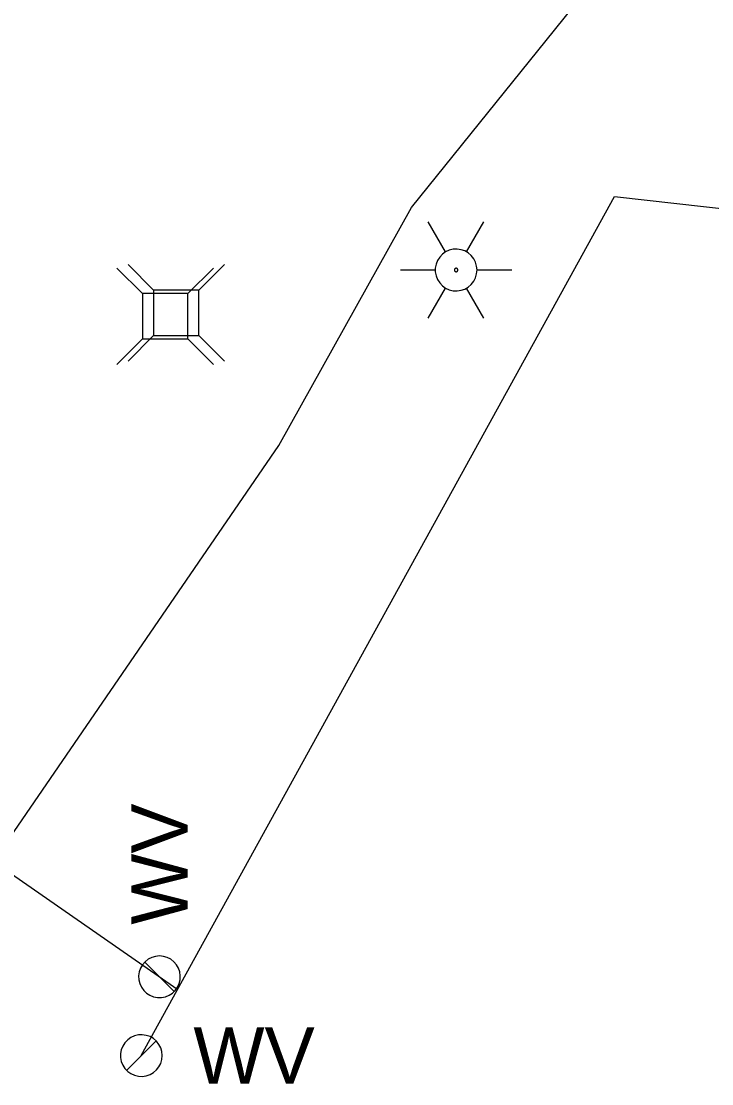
# Model space of a CAD drawing. Extents: x 600849 to 606371, y 330010 to 403088.
# Drawn here: x 604836.5 to 604883.7, y 330881.8 to 330954.5 of the extents above; entities that cross this region are included whole.
import ezdxf

# ---------------------------------------------------------------- set-up
doc = ezdxf.new("R2010")
doc.units = 0
for name, color, linetype in [('E_LTG', 7, 'Continuous'), ('E_UTL_AG_Bold', 7, 'Continuous'), ('E_UTL_E_UG', 7, 'Continuous'), ('E_UTL_W', 7, 'Continuous'), ('E_UTL_W_UG', 7, 'Continuous')]:
    doc.layers.add(name, color=color, linetype=linetype)

msp = doc.modelspace()

# ---------------------------------------------------------------- linework, layer by layer
at = {"layer": 'E_LTG'}
for points in [[(604865.499, 330938.72), (604864.308, 330940.782)], [(604866.928, 330938.72), (604868.119, 330940.782)], [(604867.642, 330937.482), (604867.616, 330937.753), (604867.54, 330938.013), (604867.415, 330938.255), (604867.247, 330938.468), (604867.042, 330938.646), (604866.807, 330938.782), (604866.55, 330938.871), (604866.281, 330938.909), (604866.01, 330938.897), (604865.746, 330938.833), (604865.499, 330938.72), (604865.277, 330938.562), (604865.09, 330938.365), (604864.943, 330938.137), (604864.842, 330937.885), (604864.791, 330937.618), (604864.791, 330937.346), (604864.842, 330937.08), (604864.943, 330936.827), (604865.09, 330936.599), (604865.277, 330936.402), (604865.499, 330936.245), (604865.746, 330936.132), (604866.01, 330936.068), (604866.281, 330936.055), (604866.55, 330936.093), (604866.807, 330936.182), (604867.042, 330936.318), (604867.247, 330936.496), (604867.415, 330936.71), (604867.54, 330936.951), (604867.616, 330937.212), (604867.642, 330937.482)], [(604867.642, 330937.482), (604867.616, 330937.753), (604867.54, 330938.013), (604867.415, 330938.255), (604867.247, 330938.468), (604867.042, 330938.646), (604866.807, 330938.782), (604866.55, 330938.871), (604866.281, 330938.909), (604866.01, 330938.897), (604865.746, 330938.833), (604865.499, 330938.72), (604865.277, 330938.562), (604865.09, 330938.365), (604864.943, 330938.137), (604864.842, 330937.885), (604864.791, 330937.618), (604864.791, 330937.346), (604864.842, 330937.08), (604864.943, 330936.827), (604865.09, 330936.599), (604865.277, 330936.402), (604865.499, 330936.245), (604865.746, 330936.132), (604866.01, 330936.068), (604866.281, 330936.055), (604866.55, 330936.093), (604866.807, 330936.182), (604867.042, 330936.318), (604867.247, 330936.496), (604867.415, 330936.71), (604867.54, 330936.951), (604867.616, 330937.212), (604867.642, 330937.482)], [(604867.642, 330937.482), (604867.616, 330937.753), (604867.54, 330938.013), (604867.415, 330938.255), (604867.247, 330938.468), (604867.042, 330938.646), (604866.807, 330938.782), (604866.55, 330938.871), (604866.281, 330938.909), (604866.01, 330938.897), (604865.746, 330938.833), (604865.499, 330938.72), (604865.277, 330938.562), (604865.09, 330938.365), (604864.943, 330938.137), (604864.842, 330937.885), (604864.791, 330937.618), (604864.791, 330937.346), (604864.842, 330937.08), (604864.943, 330936.827), (604865.09, 330936.599), (604865.277, 330936.402), (604865.499, 330936.245), (604865.746, 330936.132), (604866.01, 330936.068), (604866.281, 330936.055), (604866.55, 330936.093), (604866.807, 330936.182), (604867.042, 330936.318), (604867.247, 330936.496), (604867.415, 330936.71), (604867.54, 330936.951), (604867.616, 330937.212), (604867.642, 330937.482)], [(604862.403, 330937.482), (604864.784, 330937.482)], [(604866.332, 330937.482), (604866.33, 330937.505), (604866.324, 330937.526), (604866.313, 330937.547), (604866.299, 330937.564), (604866.282, 330937.579), (604866.263, 330937.59), (604866.241, 330937.598), (604866.219, 330937.601), (604866.196, 330937.6), (604866.174, 330937.595), (604866.154, 330937.585), (604866.135, 330937.572), (604866.12, 330937.556), (604866.107, 330937.537), (604866.099, 330937.516), (604866.095, 330937.493), (604866.095, 330937.471), (604866.099, 330937.449), (604866.107, 330937.428), (604866.12, 330937.409), (604866.135, 330937.392), (604866.154, 330937.379), (604866.174, 330937.37), (604866.196, 330937.364), (604866.219, 330937.363), (604866.241, 330937.366), (604866.263, 330937.374), (604866.282, 330937.385), (604866.299, 330937.4), (604866.313, 330937.418), (604866.324, 330937.438), (604866.33, 330937.46), (604866.332, 330937.482)], [(604867.642, 330937.482), (604870.024, 330937.482)], [(604864.308, 330934.182), (604865.499, 330936.245)], [(604868.119, 330934.182), (604866.928, 330936.245)]]:
    msp.add_lwpolyline(points, dxfattribs=at)
at = {"layer": 'E_UTL_AG_Bold'}
for points in [[(604844.772, 330935.866), (604843.02, 330937.618)], [(604845.532, 330936.096), (604843.78, 330937.848)], [(604847.868, 330935.866), (604849.62, 330937.618)], [(604848.628, 330936.096), (604850.38, 330937.848)], [(604847.868, 330935.866), (604844.772, 330935.866)], [(604844.772, 330935.866), (604844.772, 330932.77)], [(604848.628, 330936.096), (604845.532, 330936.096)], [(604845.532, 330936.096), (604845.532, 330933)], [(604847.868, 330932.77), (604847.868, 330935.866)], [(604848.628, 330933), (604848.628, 330936.096)], [(604845.532, 330933), (604843.78, 330931.248)], [(604845.532, 330933), (604848.628, 330933)], [(604848.628, 330933), (604850.38, 330931.248)], [(604844.772, 330932.77), (604843.02, 330931.018)], [(604844.772, 330932.77), (604847.868, 330932.77)], [(604847.868, 330932.77), (604849.62, 330931.018)]]:
    msp.add_lwpolyline(points, dxfattribs=at)
at = {"layer": 'E_UTL_E_UG'}
msp.add_lwpolyline([(604824.01, 330881.938), (604831.04, 330891.888), (604854.09, 330925.488), (604863.17, 330941.748), (604882.8, 330966.158), (604921.85, 330964.438), (604937.15, 330963.798)], dxfattribs=at)
at = {"layer": 'E_UTL_W'}
for points in [[(604845.93, 330890.564), (604845.66, 330890.538), (604845.4, 330890.462), (604845.159, 330890.338), (604844.946, 330890.17), (604844.769, 330889.965), (604844.633, 330889.731), (604844.544, 330889.475), (604844.506, 330889.206), (604844.519, 330888.935), (604844.583, 330888.672), (604844.695, 330888.425), (604844.853, 330888.205), (604845.049, 330888.017), (604845.277, 330887.871), (604845.528, 330887.77), (604845.795, 330887.719), (604846.066, 330887.719), (604846.332, 330887.77), (604846.584, 330887.871), (604846.812, 330888.017), (604847.008, 330888.205), (604847.165, 330888.425), (604847.278, 330888.672), (604847.342, 330888.935), (604847.354, 330889.206), (604847.316, 330889.475), (604847.227, 330889.731), (604847.092, 330889.965), (604846.914, 330890.17), (604846.701, 330890.338), (604846.46, 330890.462), (604846.2, 330890.538), (604845.93, 330890.564)], [(604846.938, 330888.13), (604844.922, 330890.146)], [(604846.116, 330883.748), (604846.091, 330884.018), (604846.014, 330884.278), (604845.89, 330884.519), (604845.722, 330884.732), (604845.518, 330884.91), (604845.283, 330885.045), (604845.027, 330885.134), (604844.758, 330885.173), (604844.487, 330885.16), (604844.224, 330885.096), (604843.977, 330884.983), (604843.757, 330884.826), (604843.57, 330884.63), (604843.423, 330884.402), (604843.322, 330884.15), (604843.271, 330883.884), (604843.271, 330883.613), (604843.322, 330883.347), (604843.423, 330883.095), (604843.57, 330882.867), (604843.757, 330882.671), (604843.977, 330882.513), (604844.224, 330882.401), (604844.487, 330882.337), (604844.758, 330882.324), (604845.027, 330882.363), (604845.283, 330882.451), (604845.518, 330882.587), (604845.722, 330882.764), (604845.89, 330882.977), (604846.014, 330883.218), (604846.091, 330883.479), (604846.116, 330883.748)], [(604843.682, 330882.74), (604845.698, 330884.756)]]:
    msp.add_lwpolyline(points, dxfattribs=at)
at = {"layer": 'E_UTL_W_UG'}
for points in [[(604844.69, 330883.748), (604877.042, 330942.519), (604990.042, 330929.812)], [(604792.62, 330926.218), (604847.183, 330888.277)]]:
    msp.add_lwpolyline(points, dxfattribs=at)

# ---------------------------------------------------------------- texts
at = {"layer": 'E_UTL_W'}
msp.add_text('WV', height=3.85, rotation=90, dxfattribs=at).set_placement((604847.855, 330892.703))
msp.add_text('WV', height=3.85, dxfattribs=at).set_placement((604848.255, 330881.823))

doc.saveas('drawing.dxf')
